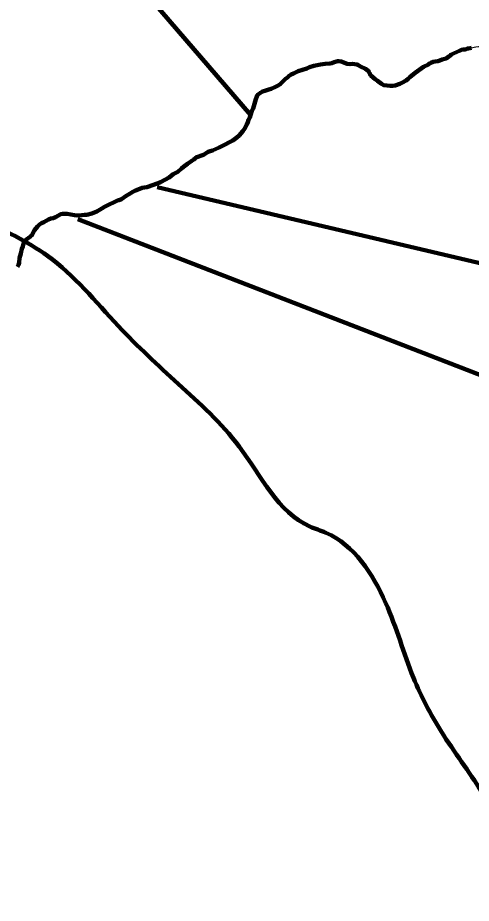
# Model space of a CAD drawing. Extents: x -1643653 to 4543381, y 1624270 to 13878484.
# Drawn here: x 657299 to 662004, y 8967746 to 8976936 of the extents above; entities that cross this region are included whole.
import ezdxf

# ---------------------------------------------------------------- set-up
doc = ezdxf.new("R2010")
doc.units = 0
doc.header["$LTSCALE"] = 200
for name, color, linetype, lineweight in [('24', 7, 'Continuous', 25), ('26', 7, 'Continuous', 106), ('28', 7, 'Continuous', 53), ('60', 7, 'Continuous', 13), ('9', 7, 'Continuous', 90)]:
    doc.layers.add(name, color=color, linetype=linetype, lineweight=lineweight)

msp = doc.modelspace()

# ---------------------------------------------------------------- linework, layer by layer
at = {"layer": '24', "lineweight": 53}
for points in [[(661975.1, 8976618.3), (661965.8, 8976617.2), (661942.6, 8976606.6), (661921.2, 8976605.1), (661903.8, 8976601.8), (661880, 8976594), (661794.7, 8976553.8), (661783.4, 8976541.5), (661776.2, 8976537.9), (661771.4, 8976532.8), (661741.5, 8976514), (661700.6, 8976502.3), (661676.2, 8976492.5), (661655.1, 8976485.8), (661629.9, 8976483), (661607.1, 8976477.9), (661585.4, 8976467.3), (661579.7, 8976462.8), (661566.6, 8976459.6), (661560.9, 8976451.4), (661509.2, 8976424.8), (661421, 8976364.2), (661364.9, 8976317.6), (661348.1, 8976300.1), (661328.3, 8976286.2), (661283.6, 8976259.8), (661262, 8976250.8), (661213.8, 8976234.1), (661189.4, 8976229.5), (661162.1, 8976229.6), (661097.2, 8976237.5), (661070.9, 8976248.7), (661031.8, 8976280.1), (661005.9, 8976297.4), (660963.2, 8976335.8), (660954.3, 8976345.2), (660950.7, 8976360.6), (660945.8, 8976363.5), (660943.2, 8976371.8), (660932.9, 8976383.1), (660906.3, 8976405.7), (660855.5, 8976430.7), (660826.3, 8976447.2), (660815.7, 8976450.9), (660771.7, 8976456.2), (660747.3, 8976454.4), (660714.7, 8976457.6), (660653, 8976480.8), (660630.3, 8976485.1), (660618.1, 8976485.2), (660605, 8976480.8), (660582.4, 8976475.5), (660558.8, 8976466.1), (660536.9, 8976460.1), (660488.1, 8976458.4), (660440.1, 8976451.9), (660370.3, 8976437), (660324.9, 8976423.7), (660298.8, 8976410.1), (660207, 8976379.8), (660158.2, 8976356.8), (660134, 8976347.7), (660113.3, 8976334.1), (660096, 8976317.2), (660076.9, 8976302), (660043.5, 8976265.7), (660021.4, 8976245.6), (660001.4, 8976232.8), (659973.2, 8976218.2), (659927.6, 8976197.6), (659902.5, 8976191.5), (659861, 8976178.7), (659837.7, 8976169.6), (659816.2, 8976157.8), (659787.2, 8976136.2), (659778, 8976117.8), (659768.9, 8976089.8), (659749.7, 8976016.5)], [(659749.7, 8976016.5), (659740.4, 8975993.7), (659728.8, 8975970.1), (659705.3, 8975900.2), (659693.5, 8975875.8), (659685.8, 8975852.3), (659685.8, 8975852.3), (659676.1, 8975828.7), (659650.4, 8975783.2), (659633.3, 8975758.1), (659595.8, 8975714.2), (659571.7, 8975693.3), (659529.8, 8975663.4), (659414.4, 8975604.6), (659388.4, 8975589.5), (659320.1, 8975558.5), (659295, 8975552.2), (659275.4, 8975543.5), (659224.8, 8975514.1), (659144.8, 8975485.1), (659142.3, 8975479.5), (659124.9, 8975465.4), (659103.6, 8975452.2), (659061.4, 8975418.5), (659018.2, 8975387.9), (658998.2, 8975370.3), (658957.9, 8975338.3), (658911.5, 8975311.3), (658870.2, 8975277.4), (658779.4, 8975228.3), (658755.9, 8975218.5), (658685.2, 8975195.9), (658660, 8975183.8), (658637.3, 8975178.6), (658613.7, 8975175.3), (658591, 8975169.1), (658547.2, 8975154.4), (658519.5, 8975143.2), (658493.3, 8975129.8), (658449.5, 8975099.9), (658424.5, 8975085.9), (658375.9, 8975053.4), (658351.1, 8975043), (658341.2, 8975041.8), (658298.8, 8975023.2), (658247.4, 8974998.6), (658197.7, 8974972.7), (658170.2, 8974954.8), (658119.6, 8974926.3), (658068.2, 8974904.8), (658016, 8974890.6), (657990.3, 8974890.3), (657963.8, 8974886.2), (657915, 8974885.2), (657887.5, 8974888.3), (657810.4, 8974901), (657763.5, 8974900.3), (657746.6, 8974898.1), (657689.1, 8974867.3), (657666.4, 8974857), (657641.2, 8974850.7), (657616.9, 8974841.8), (657594.1, 8974829.3), (657570.4, 8974814.5), (657547, 8974803.6), (657525.9, 8974788.4), (657502.5, 8974767.7), (657473.7, 8974731.1), (657446.1, 8974678.7), (657435.7, 8974670.8), (657431.1, 8974664.5), (657384.2, 8974630.1), (657360.8, 8974605.3), (657351.1, 8974561.4), (657342.4, 8974537), (657331.8, 8974490.7), (657323.1, 8974466.3), (657317.1, 8974444.5), (657315, 8974393.9), (657308, 8974372.1), (657297.1, 8974350.1)]]:
    msp.add_lwpolyline(points, dxfattribs=at)
at = {"layer": '24'}
msp.add_open_spline([(664456.7, 8976422.9), (664430.2, 8976423.5), (664383.7, 8976427.3), (664314.1, 8976437.6), (664285, 8976460.2), (664274.6, 8976497.7), (664253.9, 8976519.3), (664196.5, 8976539.1), (664160.5, 8976543.6), (664134.1, 8976543.6), (664102.1, 8976552), (664071.1, 8976583), (664048.5, 8976606.5), (664036.3, 8976615), (664009, 8976626.2), (663993, 8976634.7), (663965.7, 8976649.7), (663920, 8976663.7), (663834.4, 8976695.7), (663809.9, 8976708.8), (663794.8, 8976724.8), (663783.6, 8976733.2), (663758.2, 8976743.6), (663725.2, 8976744.5), (663696.1, 8976741.7), (663681.9, 8976731.3), (663636.8, 8976702.2), (663620.8, 8976692.8), (663600.1, 8976678.8), (663576.6, 8976663.7), (663555.9, 8976646.8), (663542.7, 8976599.8), (663541.8, 8976582.9), (663531.4, 8976529.8), (663516.3, 8976504.5), (663512.6, 8976484.7), (663522.9, 8976456.6), (663530.5, 8976426.5), (663546.4, 8976387.1), (663543.4, 8976342.3), (663535.9, 8976282.2), (663522.7, 8976241.8), (663505.8, 8976224.9), (663495.4, 8976213.6), (663477.5, 8976212.7), (663430, 8976227.2), (663399, 8976231), (663376.4, 8976220.6), (663314.3, 8976213.1), (663259.7, 8976198.1), (663208.9, 8976193.4), (663167.5, 8976185), (663147.8, 8976185), (663116.7, 8976155.8), (663073.4, 8976115.4), (663031.5, 8976080.4), (663014.6, 8976072.9), (662989.2, 8976072.9), (662948.8, 8976065.3), (662931.8, 8976056.9), (662882.9, 8976049.4), (662851.8, 8976050.3), (662818, 8976039.1), (662795.4, 8976025.9), (662769.1, 8975996.8), (662741.8, 8975979.9), (662697, 8975959.3), (662667.8, 8975942.3), (662629.2, 8975935.8), (662581.2, 8975933.9), (662506.9, 8975937.7), (662461.8, 8975948.9), (662415.7, 8975974.3), (662392.1, 8975996.8), (662363, 8976026.9), (662340.4, 8976055.1), (662327.2, 8976069.2), (662322.5, 8976102), (662322.5, 8976123.6), (662330, 8976166.7), (662313.1, 8976231.5), (662299.9, 8976320.7), (662314.9, 8976364), (662357.2, 8976445.6), (662382.6, 8976479.4), (662385.5, 8976517.9), (662377.9, 8976560.2), (662371.3, 8976625), (662364.5, 8976687.6), (662351.3, 8976737.4), (662343.8, 8976755.2), (662334.4, 8976761.8), (662324.1, 8976761.8), (662289.2, 8976762.8), (662233.7, 8976746.8), (662191.4, 8976726.1), (662153.5, 8976700.2), (662121.5, 8976674.8), (662097.8, 8976645.8), (662085.2, 8976632.1), (662003.7, 8976621.7)], degree=3, dxfattribs=at)
at = {"layer": '24', "lineweight": 53}
msp.add_open_spline([(662003.7, 8976621.7), (661995, 8976620.6), (661985.5, 8976619.5), (661975.1, 8976618.3)], degree=3, dxfattribs=at)
at = {"layer": '26'}
msp.add_spline([(655983.7, 8975399.4), (656923, 8974848.7), (657608.5, 8974464.4), (658343, 8973736.5), (658963.6, 8973136.3), (659596.6, 8972485.1), (660330.5, 8971655.5), (660495.7, 8971591.2), (661115.6, 8970863.8), (661404.1, 8970086.9), (661693.8, 8969526.2), (662110.5, 8968901.3), (662312.2, 8968544.4), (662816.6, 8967664.9), (663042.2, 8967040.8), (663203.6, 8966302.6), (663365.3, 8965640.7), (663833.2, 8965053.8), (664099.5, 8964849.2), (664772, 8964426.8), (665496.3, 8964144), (666463.4, 8964000.2), (667623.1, 8964148), (668184.3, 8964285.6), (669317.4, 8964230), (670221.1, 8964150), (671187.7, 8963917.1), (671823.3, 8963711.1), (672497.1, 8963517.5), (673386.9, 8963221.4), (674492.1, 8962733.6), (675125.5, 8962146), (675556, 8961711.9), (676150.3, 8960959.1), (676174.9, 8960921)], degree=3, dxfattribs=at)
at = {"layer": '28'}
msp.add_spline([(676174.9, 8960921), (676150.3, 8960959.1), (675556, 8961711.9), (675125.5, 8962146), (674492.1, 8962733.6), (673386.9, 8963221.4), (672497.1, 8963517.5), (671823.3, 8963711.1), (671187.7, 8963917.1), (670221.1, 8964150), (669317.4, 8964230), (668184.3, 8964285.6), (667623.1, 8964148), (666463.4, 8964000.2), (665496.3, 8964144), (664772, 8964426.8), (664099.5, 8964849.2), (663833.2, 8965053.8), (663365.3, 8965640.7), (663203.6, 8966302.6), (663042.2, 8967040.8), (662816.6, 8967664.9), (662312.2, 8968544.4), (662110.5, 8968901.3), (661693.8, 8969526.2), (661404.1, 8970086.9), (661115.6, 8970863.8), (660495.7, 8971591.2), (660330.5, 8971655.5), (659596.6, 8972485.1), (658963.6, 8973136.3), (658343, 8973736.5), (657608.5, 8974464.4), (656923, 8974848.7), (655983.7, 8975399.4)], degree=3, dxfattribs=at)
at = {"layer": '60', "lineweight": 25}
msp.add_spline([(814781, 9009175.5), (814787.2, 9009173.4), (814796.9, 9009173.4), (814799.4, 9009172.4), (814805.1, 9009174.5), (814805.6, 9009176.5), (814811.7, 9009179.5), (814811.7, 9009179.5), (814801.5, 9009181), (814790.7, 9009181.5), (814784.1, 9009183.1), (814777.4, 9009185.1), (814778.4, 9009175.5)], degree=3, dxfattribs=at)
at = {"layer": '9'}
msp.add_line((647160.3, 8990514), (659714.4, 8975927.2), dxfattribs=at)
for points in [[(658746.8, 8975176), (664691.5, 8973777.5), (669474.2, 8974039.3), (694202.6, 8980257.8)], [(661975.1, 8976618.3), (661965.8, 8976617.2), (661942.6, 8976606.6), (661921.2, 8976605.1), (661903.8, 8976601.8), (661880, 8976594), (661794.7, 8976553.8), (661783.4, 8976541.5), (661776.2, 8976537.9), (661771.4, 8976532.8), (661741.5, 8976514), (661700.6, 8976502.3), (661676.2, 8976492.5), (661655.1, 8976485.8), (661629.9, 8976483), (661607.1, 8976477.9), (661585.4, 8976467.3), (661579.7, 8976462.8), (661566.6, 8976459.6), (661560.9, 8976451.4), (661509.2, 8976424.8), (661421, 8976364.2), (661364.9, 8976317.6), (661348.1, 8976300.1), (661328.3, 8976286.2), (661283.6, 8976259.8), (661262, 8976250.8), (661213.8, 8976234.1), (661189.4, 8976229.5), (661162.1, 8976229.6), (661097.2, 8976237.5), (661070.9, 8976248.7), (661031.8, 8976280.1), (661005.9, 8976297.4), (660963.2, 8976335.8), (660954.3, 8976345.2), (660950.7, 8976360.6), (660945.8, 8976363.5), (660943.2, 8976371.8), (660932.9, 8976383.1), (660906.3, 8976405.7), (660855.5, 8976430.7), (660826.3, 8976447.2), (660815.7, 8976450.9), (660771.7, 8976456.2), (660747.3, 8976454.4), (660714.7, 8976457.6), (660653, 8976480.8), (660630.3, 8976485.1), (660618.1, 8976485.2), (660605, 8976480.8), (660582.4, 8976475.5), (660558.8, 8976466.1), (660536.9, 8976460.1), (660488.1, 8976458.4), (660440.1, 8976451.9), (660370.3, 8976437), (660324.9, 8976423.7), (660298.8, 8976410.1), (660207, 8976379.8), (660158.2, 8976356.8), (660134, 8976347.7), (660113.3, 8976334.1), (660096, 8976317.2), (660076.9, 8976302), (660043.5, 8976265.7), (660021.4, 8976245.6), (660001.4, 8976232.8), (659973.2, 8976218.2), (659927.6, 8976197.6), (659902.5, 8976191.5), (659861, 8976178.7), (659837.7, 8976169.6), (659816.2, 8976157.8), (659787.2, 8976136.2), (659778, 8976117.8), (659768.9, 8976089.8), (659749.7, 8976016.5)], [(659749.7, 8976016.5), (659740.4, 8975993.7), (659728.8, 8975970.1), (659705.3, 8975900.2), (659693.5, 8975875.8), (659685.8, 8975852.3), (659685.8, 8975852.3), (659676.1, 8975828.7), (659650.4, 8975783.2), (659633.3, 8975758.1), (659595.8, 8975714.2), (659571.7, 8975693.3), (659529.8, 8975663.4), (659414.4, 8975604.6), (659388.4, 8975589.5), (659320.1, 8975558.5), (659295, 8975552.2), (659275.4, 8975543.5), (659224.8, 8975514.1), (659144.8, 8975485.1), (659142.3, 8975479.5), (659124.9, 8975465.4), (659103.6, 8975452.2), (659061.4, 8975418.5), (659018.2, 8975387.9), (658998.2, 8975370.3), (658957.9, 8975338.3), (658911.5, 8975311.3), (658870.2, 8975277.4), (658779.4, 8975228.3), (658755.9, 8975218.5), (658685.2, 8975195.9), (658660, 8975183.8), (658637.3, 8975178.6), (658613.7, 8975175.3), (658591, 8975169.1), (658547.2, 8975154.4), (658519.5, 8975143.2), (658493.3, 8975129.8), (658449.5, 8975099.9), (658424.5, 8975085.9), (658375.9, 8975053.4), (658351.1, 8975043), (658341.2, 8975041.8), (658298.8, 8975023.2), (658247.4, 8974998.6), (658197.7, 8974972.7), (658170.2, 8974954.8), (658119.6, 8974926.3), (658068.2, 8974904.8), (658016, 8974890.6), (657990.3, 8974890.3), (657963.8, 8974886.2), (657915, 8974885.2), (657887.5, 8974888.3), (657810.4, 8974901), (657763.5, 8974900.3), (657746.6, 8974898.1), (657689.1, 8974867.3), (657666.4, 8974857), (657641.2, 8974850.7), (657616.9, 8974841.8), (657594.1, 8974829.3), (657570.4, 8974814.5), (657547, 8974803.6), (657525.9, 8974788.4), (657502.5, 8974767.7), (657473.7, 8974731.1), (657446.1, 8974678.7), (657435.7, 8974670.8), (657431.1, 8974664.5), (657384.2, 8974630.1), (657360.8, 8974605.3), (657351.1, 8974561.4), (657342.4, 8974537), (657331.8, 8974490.7), (657323.1, 8974466.3), (657317.1, 8974444.5), (657315, 8974393.9), (657308, 8974372.1), (657297.1, 8974350.1)], [(657923.9, 8974844.3), (666205.7, 8971636.3), (671933.6, 8966993.4), (675245, 8966459.9), (693230.3, 8967549.5), (697027.9, 8970867.6)]]:
    msp.add_lwpolyline(points, dxfattribs=at)
msp.add_open_spline([(662006.4, 8976622.1), (661997, 8976620.8), (661986.6, 8976619.6), (661975.1, 8976618.3)], degree=3, dxfattribs=at)
msp.add_spline([(637260.6, 8972975.8), (641524.5, 8971056.2), (652526.1, 8965412.7), (653164.3, 8965062.8), (670790.5, 8953770.1), (686194, 8943929.9), (696283.3, 8937647.1)], degree=3, dxfattribs=at)

doc.saveas('drawing.dxf')
